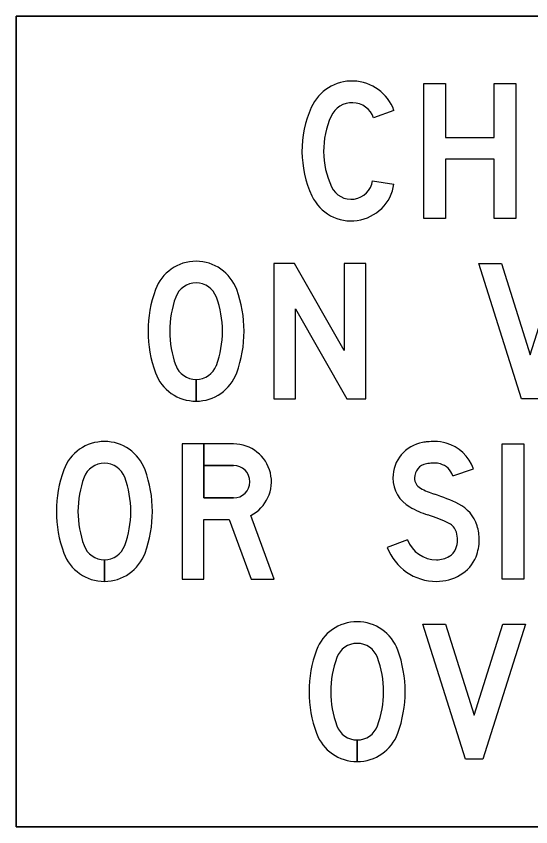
# Model space of a CAD drawing. Extents: x 42133 to 45533, y 41351 to 47951.
# Drawn here: x 42524.4 to 42539.58, y 43875.95 to 43899.87 of the extents above; entities that cross this region are included whole.
import ezdxf

# ---------------------------------------------------------------- set-up
doc = ezdxf.new("R2010")
doc.units = 0
doc.layers.add('P_TRAF_SIGN_SignDetails', color=7, linetype='Continuous')

msp = doc.modelspace()

# ---------------------------------------------------------------- linework, layer by layer
at = {"layer": 'P_TRAF_SIGN_SignDetails'}
for p, q in [((42588.244, 43899.873), (42524.403, 43899.873)), ((42524.403, 43899.873), (42524.403, 43875.947)), ((42524.403, 43899.873), (42524.403, 43875.947)), ((42588.244, 43899.873), (42524.403, 43899.873)), ((42524.403, 43899.873), (42524.403, 43899.873)), ((42524.403, 43899.873), (42588.244, 43899.873)), ((42524.403, 43875.947), (42524.403, 43899.873)), ((42524.403, 43899.873), (42524.403, 43899.873)), ((42535.545, 43897.094), (42534.945, 43896.875)), ((42535.545, 43897.094), (42534.945, 43896.875)), ((42535.545, 43897.094), (42534.945, 43896.875)), ((42534.913, 43895.012), (42535.545, 43894.918)), ((42534.913, 43895.012), (42535.545, 43894.918)), ((42534.913, 43895.012), (42535.545, 43894.918)), ((42529.708, 43888.51), (42529.708, 43889.148)), ((42529.708, 43889.148), (42529.708, 43888.51)), ((42529.708, 43888.51), (42529.708, 43889.148)), ((42529.708, 43889.148), (42529.708, 43888.51)), ((42527.004, 43883.19), (42527.004, 43883.828)), ((42527.004, 43883.828), (42527.004, 43883.19)), ((42527.004, 43883.19), (42527.004, 43883.828)), ((42527.004, 43883.828), (42527.004, 43883.19)), ((42534.459, 43877.87), (42534.459, 43878.508)), ((42534.459, 43878.508), (42534.459, 43877.87)), ((42534.459, 43877.87), (42534.459, 43878.508)), ((42534.459, 43878.508), (42534.459, 43877.87)), ((42524.403, 43875.947), (42588.244, 43875.947)), ((42524.403, 43875.947), (42588.244, 43875.947)), ((42588.244, 43875.947), (42524.403, 43875.947))]:
    msp.add_line(p, q, dxfattribs=at)
for points in [[(42536.422, 43897.89), (42537.061, 43897.89), (42537.061, 43896.294), (42538.497, 43896.294), (42538.497, 43897.89), (42539.136, 43897.89), (42539.136, 43893.9), (42538.497, 43893.9), (42538.497, 43895.655), (42537.061, 43895.655), (42537.061, 43893.9), (42536.422, 43893.9)], [(42536.422, 43897.89), (42537.061, 43897.89), (42537.061, 43896.294), (42538.497, 43896.294), (42538.497, 43897.89), (42539.136, 43897.89), (42539.136, 43893.9), (42538.497, 43893.9), (42538.497, 43895.655), (42537.061, 43895.655), (42537.061, 43893.9), (42536.422, 43893.9)], [(42536.422, 43897.89), (42537.061, 43897.89), (42537.061, 43896.294), (42538.497, 43896.294), (42538.497, 43897.89), (42539.136, 43897.89), (42539.136, 43893.9), (42538.497, 43893.9), (42538.497, 43895.655), (42537.061, 43895.655), (42537.061, 43893.9), (42536.422, 43893.9)], [(42534.715, 43888.58), (42534.715, 43892.57), (42534.077, 43892.57), (42534.077, 43890.006), (42532.612, 43892.57), (42532.002, 43892.57), (42532.002, 43888.58), (42532.64, 43888.58), (42532.64, 43891.233), (42534.156, 43888.58)], [(42534.715, 43888.58), (42534.715, 43892.57), (42534.077, 43892.57), (42534.077, 43890.006), (42532.612, 43892.57), (42532.002, 43892.57), (42532.002, 43888.58), (42532.64, 43888.58), (42532.64, 43891.233), (42534.156, 43888.58)], [(42534.715, 43888.58), (42534.715, 43892.57), (42534.077, 43892.57), (42534.077, 43890.006), (42532.612, 43892.57), (42532.002, 43892.57), (42532.002, 43888.58), (42532.64, 43888.58), (42532.64, 43891.233), (42534.156, 43888.58)], [(42538.72, 43892.57), (42539.567, 43889.881), (42540.414, 43892.57), (42541.083, 43892.57), (42539.826, 43888.58), (42539.308, 43888.58), (42538.051, 43892.57)], [(42538.72, 43892.57), (42539.567, 43889.881), (42540.414, 43892.57), (42541.083, 43892.57), (42539.826, 43888.58), (42539.308, 43888.58), (42538.051, 43892.57)], [(42538.72, 43892.57), (42539.567, 43889.881), (42540.414, 43892.57), (42541.083, 43892.57), (42539.826, 43888.58), (42539.308, 43888.58), (42538.051, 43892.57)], [(42538.738, 43887.25), (42539.377, 43887.25), (42539.377, 43883.26), (42538.738, 43883.26)], [(42538.738, 43887.25), (42539.377, 43887.25), (42539.377, 43883.26), (42538.738, 43883.26)], [(42538.738, 43887.25), (42539.377, 43887.25), (42539.377, 43883.26), (42538.738, 43883.26)], [(42537.063, 43881.93), (42537.91, 43879.241), (42538.757, 43881.93), (42539.426, 43881.93), (42538.169, 43877.94), (42537.651, 43877.94), (42536.394, 43881.93)], [(42537.063, 43881.93), (42537.91, 43879.241), (42538.757, 43881.93), (42539.426, 43881.93), (42538.169, 43877.94), (42537.651, 43877.94), (42536.394, 43881.93)], [(42537.063, 43881.93), (42537.91, 43879.241), (42538.757, 43881.93), (42539.426, 43881.93), (42538.169, 43877.94), (42537.651, 43877.94), (42536.394, 43881.93)]]:
    msp.add_lwpolyline(points, close=True, dxfattribs=at)
for points in [[(42530.813, 43885.654), (42529.936, 43885.654), (42529.936, 43887.25), (42529.298, 43887.25), (42529.298, 43883.26), (42529.936, 43883.26), (42529.936, 43885.015), (42530.686, 43885.015), (42531.331, 43883.26), (42532.011, 43883.26), (42531.321, 43885.137)], [(42530.813, 43885.654), (42529.936, 43885.654), (42529.936, 43887.25), (42529.298, 43887.25), (42529.298, 43883.26), (42529.936, 43883.26), (42529.936, 43885.015), (42530.686, 43885.015), (42531.331, 43883.26), (42532.011, 43883.26), (42531.321, 43885.137)], [(42530.813, 43887.25), (42529.298, 43887.25), (42529.298, 43883.26), (42529.936, 43883.26), (42529.936, 43885.015), (42530.686, 43885.015), (42531.331, 43883.26), (42532.011, 43883.26), (42531.321, 43885.137)], [(42529.936, 43887.25), (42529.936, 43886.611), (42530.813, 43886.611)], [(42530.813, 43887.25), (42529.936, 43887.25)], [(42529.936, 43887.25), (42529.936, 43886.611), (42530.813, 43886.611)], [(42530.813, 43887.25), (42529.936, 43887.25)], [(42530.813, 43886.611), (42529.936, 43886.611), (42529.936, 43885.654), (42530.813, 43885.654)], [(42537.281, 43886.31), (42537.887, 43886.512)], [(42537.281, 43886.31), (42537.887, 43886.512)], [(42537.281, 43886.31), (42537.887, 43886.512)], [(42535.944, 43884.42), (42535.347, 43884.195)], [(42535.944, 43884.42), (42535.347, 43884.195)], [(42535.944, 43884.42), (42535.347, 43884.195)]]:
    msp.add_lwpolyline(points, dxfattribs=at)
for centre, major_axis, ratio, start_param, end_param in [((42534.308, 43896.643), (0, 1.317), 0.999993, 5.061866, 7.434148), ((42534.308, 43896.643), (0, 1.317), 0.999993, 5.061866, 7.434148), ((42534.308, 43896.643), (0, 1.317), 0.999993, 5.061866, 7.434148), ((42534.308, 43896.643), (0, 0.678), 0.999993, 5.061866, 7.434148), ((42534.308, 43896.643), (0, 0.678), 0.999993, 5.061866, 7.434148), ((42534.308, 43896.643), (0, 0.678), 0.999993, 5.061866, 7.434148), ((42535.984, 43895.895), (0, 3.152), 0.999993, 1.150963, 2.004476), ((42535.984, 43895.895), (0, 3.152), 0.999993, 1.150963, 2.004476), ((42535.984, 43895.895), (0, 3.152), 0.999993, 1.150963, 2.004476), ((42535.984, 43895.895), (0, 2.514), 0.999993, 1.150963, 2.004476), ((42535.984, 43895.895), (0, 2.514), 0.999993, 1.150963, 2.004476), ((42535.984, 43895.895), (0, 2.514), 0.999993, 1.150963, 2.004476), ((42534.282, 43895.107), (0, 1.277), 0.999993, 2.004476, 4.564141), ((42534.282, 43895.107), (0, 1.277), 0.999993, 2.004476, 4.564141), ((42534.282, 43895.107), (0, 1.277), 0.999993, 2.004476, 4.564141), ((42534.282, 43895.107), (0, 0.638), 0.999993, 2.004476, 4.564141), ((42534.282, 43895.107), (0, 0.638), 0.999993, 2.004476, 4.564141), ((42534.282, 43895.107), (0, 0.638), 0.999993, 2.004476, 4.564141), ((42529.708, 43891.363), (0, 1.277), 0.999993, 5.063177, 7.503193), ((42529.708, 43891.363), (0, 1.277), 0.999993, 5.063177, 7.503193), ((42529.708, 43891.363), (0, 1.277), 0.999993, 5.063177, 7.503193), ((42529.708, 43891.363), (0, 0.638), 0.999993, 5.063177, 7.503193), ((42529.708, 43891.363), (0, 0.638), 0.999993, 5.063177, 7.503193), ((42529.708, 43891.363), (0, 0.638), 0.999993, 5.063177, 7.503193), ((42531.861, 43890.575), (0, 3.57), 0.999993, 1.220008, 1.921585), ((42531.861, 43890.575), (0, 3.57), 0.999993, 1.220008, 1.921585), ((42531.861, 43890.575), (0, 3.57), 0.999993, 1.220008, 1.921585), ((42527.554, 43890.575), (0, 3.57), 0.999993, 4.361601, 5.063177), ((42527.554, 43890.575), (0, 3.57), 0.999993, 4.361601, 5.063177), ((42527.554, 43890.575), (0, 3.57), 0.999993, 4.361601, 5.063177), ((42531.861, 43890.575), (0, 2.932), 0.999993, 1.220008, 1.921585), ((42531.861, 43890.575), (0, 2.932), 0.999993, 1.220008, 1.921585), ((42531.861, 43890.575), (0, 2.932), 0.999993, 1.220008, 1.921585), ((42527.554, 43890.575), (0, 2.932), 0.999993, 4.361601, 5.063177), ((42527.554, 43890.575), (0, 2.932), 0.999993, 4.361601, 5.063177), ((42527.554, 43890.575), (0, 2.932), 0.999993, 4.361601, 5.063177), ((42529.708, 43889.787), (0, 0.638), 0.999993, 1.921585, 4.361601), ((42529.708, 43889.787), (0, 0.638), 0.999993, 1.921585, 3.141593), ((42529.708, 43889.787), (0, 0.638), 0.999993, 1.921585, 3.141593), ((42529.708, 43889.787), (0, 0.638), 0.999993, 3.141905, 4.361601), ((42529.708, 43889.787), (0, 0.638), 0.999993, 3.141905, 4.361601), ((42529.708, 43889.787), (0, 1.277), 0.999993, 1.921585, 4.361601), ((42529.708, 43889.787), (0, 1.277), 0.999993, 1.921585, 3.141593), ((42529.708, 43889.787), (0, 1.277), 0.999993, 1.921585, 3.141593), ((42529.708, 43889.787), (0, 1.277), 0.999993, 3.141749, 4.361601), ((42529.708, 43889.787), (0, 1.277), 0.999993, 3.141749, 4.361601), ((42527.004, 43886.043), (0, 1.277), 0.999993, 5.063177, 7.503193), ((42527.004, 43886.043), (0, 1.277), 0.999993, 5.063177, 7.503193), ((42527.004, 43886.043), (0, 1.277), 0.999993, 5.063177, 7.503193), ((42530.813, 43886.132), (0, 1.117), 0.999998, 3.613317, 6.283185), ((42530.813, 43886.132), (0, 1.117), 0.999998, 3.613317, 6.283185), ((42530.813, 43886.132), (0, 1.117), 0.999998, 3.613317, 6.283185), ((42536.575, 43886.244), (0, 1.063), 0.999999, 0.175685, 1.570796), ((42536.575, 43886.244), (0, 1.063), 0.999999, 0.175685, 1.570796), ((42536.575, 43886.244), (0, 1.063), 0.999999, 0.175685, 1.570796), ((42536.692, 43885.586), (0, 1.731), 0.999999, 0.090794, 0.175685), ((42536.692, 43885.586), (0, 1.731), 0.999999, 0.090794, 0.175685), ((42536.692, 43885.586), (0, 1.731), 0.999999, 0.090794, 0.175685), ((42536.745, 43884.999), (0, 2.321), 0.999999, 6.283185, 6.373979), ((42536.745, 43884.999), (0, 2.321), 0.999999, 6.283185, 6.373979), ((42536.745, 43884.999), (0, 2.321), 0.999999, 6.283185, 6.373979), ((42536.745, 43886.049), (0, 1.27), 0.999999, 6.012094, 6.283185), ((42536.745, 43886.049), (0, 1.27), 0.999999, 6.012094, 6.283185), ((42536.745, 43886.049), (0, 1.27), 0.999999, 6.012094, 6.283185), ((42536.77, 43886.139), (0, 1.177), 0.999999, 5.034126, 6.012094), ((42536.77, 43886.139), (0, 1.177), 0.999999, 5.034126, 6.012094), ((42536.77, 43886.139), (0, 1.177), 0.999999, 5.034126, 6.012094), ((42529.157, 43885.255), (0, 3.57), 0.999993, 1.220008, 1.921585), ((42529.157, 43885.255), (0, 3.57), 0.999993, 1.220008, 1.921585), ((42529.157, 43885.255), (0, 3.57), 0.999993, 1.220008, 1.921585), ((42527.004, 43886.043), (0, 0.638), 0.999993, 5.063177, 7.503193), ((42527.004, 43886.043), (0, 0.638), 0.999993, 5.063177, 7.503193), ((42527.004, 43886.043), (0, 0.638), 0.999993, 5.063177, 7.503193), ((42524.85, 43885.255), (0, 3.57), 0.999993, 4.361601, 5.063177), ((42524.85, 43885.255), (0, 3.57), 0.999993, 4.361601, 5.063177), ((42524.85, 43885.255), (0, 3.57), 0.999993, 4.361601, 5.063177), ((42530.813, 43886.132), (0, 0.479), 0.999998, 3.141593, 6.283185), ((42530.813, 43886.132), (0, 0.479), 0.999998, 3.141593, 6.283185), ((42530.813, 43886.132), (0, 0.479), 0.999998, 3.141593, 6.283185), ((42536.575, 43886.244), (0, 0.425), 0.999999, 0.175685, 1.570796), ((42536.575, 43886.244), (0, 0.425), 0.999999, 0.175685, 1.570796), ((42536.575, 43886.244), (0, 0.425), 0.999999, 0.175685, 1.570796), ((42536.692, 43885.586), (0, 1.093), 0.999999, 0.090794, 0.175685), ((42536.692, 43885.586), (0, 1.093), 0.999999, 0.090794, 0.175685), ((42536.692, 43885.586), (0, 1.093), 0.999999, 0.090794, 0.175685), ((42536.745, 43884.999), (0, 1.682), 0.999999, 0, 0.090794), ((42536.745, 43884.999), (0, 1.682), 0.999999, 0, 0.090794), ((42536.745, 43884.999), (0, 1.682), 0.999999, 0, 0.090794), ((42536.745, 43886.049), (0, 0.632), 0.999999, 6.012094, 6.283185), ((42536.745, 43886.049), (0, 0.632), 0.999999, 6.012094, 6.283185), ((42536.745, 43886.049), (0, 0.632), 0.999999, 6.012094, 6.283185), ((42536.77, 43886.139), (0, 0.538), 0.999999, 5.034126, 6.012094), ((42536.77, 43886.139), (0, 0.538), 0.999999, 5.034126, 6.012094), ((42536.77, 43886.139), (0, 0.538), 0.999999, 5.034126, 6.012094), ((42529.157, 43885.255), (0, 2.932), 0.999993, 1.220008, 1.921585), ((42529.157, 43885.255), (0, 2.932), 0.999993, 1.220008, 1.921585), ((42529.157, 43885.255), (0, 2.932), 0.999993, 1.220008, 1.921585), ((42524.85, 43885.255), (0, 2.932), 0.999993, 4.361601, 5.063177), ((42524.85, 43885.255), (0, 2.932), 0.999993, 4.361601, 5.063177), ((42524.85, 43885.255), (0, 2.932), 0.999993, 4.361601, 5.063177), ((42536.496, 43886.244), (0, 0.984), 0.999999, 1.570796, 2.627164), ((42536.496, 43886.244), (0, 0.984), 0.999999, 1.570796, 2.627164), ((42536.496, 43886.244), (0, 0.984), 0.999999, 1.570796, 2.627164), ((42536.496, 43886.244), (0, 0.345), 0.999999, 1.570796, 2.627164), ((42536.496, 43886.244), (0, 0.345), 0.999999, 1.570796, 2.627164), ((42536.496, 43886.244), (0, 0.345), 0.999999, 1.570796, 2.627164), ((42537.397, 43887.838), (0, 2.177), 0.999999, 2.627164, 2.834816), ((42537.397, 43887.838), (0, 2.177), 0.999999, 2.627164, 2.834816), ((42537.397, 43887.838), (0, 2.177), 0.999999, 2.627164, 2.834816), ((42535.244, 43881.041), (0, 4.953), 0.999999, 5.820582, 5.976409), ((42535.244, 43881.041), (0, 4.953), 0.999999, 5.820582, 5.976409), ((42535.244, 43881.041), (0, 4.953), 0.999999, 5.820582, 5.976409), ((42537.397, 43887.838), (0, 2.815), 0.999999, 2.627164, 2.834816), ((42537.397, 43887.838), (0, 2.815), 0.999999, 2.627164, 2.834816), ((42537.397, 43887.838), (0, 2.815), 0.999999, 2.627164, 2.834816), ((42536.98, 43884.522), (0, 1.063), 0.999999, 5.010707, 5.820582), ((42536.98, 43884.522), (0, 1.063), 0.999999, 5.010707, 5.820582), ((42536.98, 43884.522), (0, 1.063), 0.999999, 5.010707, 5.820582), ((42535.244, 43881.041), (0, 4.315), 0.999999, 5.820582, 5.976409), ((42535.244, 43881.041), (0, 4.315), 0.999999, 5.820582, 5.976409), ((42535.244, 43881.041), (0, 4.315), 0.999999, 5.820582, 5.976409), ((42536.98, 43884.522), (0, 0.425), 0.999999, 5.010707, 5.820582), ((42536.98, 43884.522), (0, 0.425), 0.999999, 5.010707, 5.820582), ((42536.98, 43884.522), (0, 0.425), 0.999999, 5.010707, 5.820582), ((42536.616, 43884.41), (0, 1.444), 0.999999, 4.712389, 5.010707), ((42536.616, 43884.41), (0, 1.444), 0.999999, 4.712389, 5.010707), ((42536.616, 43884.41), (0, 1.444), 0.999999, 4.712389, 5.010707), ((42536.616, 43884.41), (0, 0.805), 0.999999, 4.712389, 5.010707), ((42536.616, 43884.41), (0, 0.805), 0.999999, 4.712389, 5.010707), ((42536.616, 43884.41), (0, 0.805), 0.999999, 4.712389, 5.010707), ((42536.799, 43884.742), (0, 0.914), 0.999999, 1.931277, 3.141593), ((42536.799, 43884.742), (0, 0.914), 0.999999, 1.931277, 3.141593), ((42536.799, 43884.742), (0, 0.914), 0.999999, 1.931277, 3.141593), ((42536.741, 43884.41), (0, 0.68), 0.999999, 4.331279, 4.712389), ((42536.741, 43884.41), (0, 0.68), 0.999999, 4.331279, 4.712389), ((42536.741, 43884.41), (0, 0.68), 0.999999, 4.331279, 4.712389), ((42536.741, 43884.41), (0, 1.318), 0.999999, 4.331279, 4.712389), ((42536.741, 43884.41), (0, 1.318), 0.999999, 4.331279, 4.712389), ((42536.741, 43884.41), (0, 1.318), 0.999999, 4.331279, 4.712389), ((42527.004, 43884.467), (0, 0.638), 0.999993, 1.921585, 4.361601), ((42527.004, 43884.467), (0, 0.638), 0.999993, 1.921585, 3.141593), ((42527.004, 43884.467), (0, 0.638), 0.999993, 1.921585, 3.141593), ((42527.004, 43884.467), (0, 0.638), 0.999993, 3.141905, 4.361601), ((42527.004, 43884.467), (0, 0.638), 0.999993, 3.141905, 4.361601), ((42536.799, 43884.742), (0, 1.552), 0.999999, 1.931277, 3.141593), ((42536.799, 43884.742), (0, 1.552), 0.999999, 1.931277, 3.141593), ((42536.799, 43884.742), (0, 1.552), 0.999999, 1.931277, 3.141593), ((42536.945, 43884.329), (0, 0.461), 0.999999, 3.672524, 4.331279), ((42536.945, 43884.329), (0, 0.461), 0.999999, 3.672524, 4.331279), ((42536.945, 43884.329), (0, 0.461), 0.999999, 3.672524, 4.331279), ((42527.004, 43884.467), (0, 1.277), 0.999993, 1.921585, 4.361601), ((42527.004, 43884.467), (0, 1.277), 0.999993, 1.921585, 3.141593), ((42527.004, 43884.467), (0, 1.277), 0.999993, 1.921585, 3.141593), ((42527.004, 43884.467), (0, 1.277), 0.999993, 3.141749, 4.361601), ((42527.004, 43884.467), (0, 1.277), 0.999993, 3.141749, 4.361601), ((42536.799, 43884.576), (0, 0.748), 0.999999, 3.141593, 3.672524), ((42536.799, 43884.576), (0, 0.748), 0.999999, 3.141593, 3.672524), ((42536.799, 43884.576), (0, 0.748), 0.999999, 3.141593, 3.672524), ((42536.945, 43884.329), (0, 1.099), 0.999999, 3.672524, 4.331279), ((42536.945, 43884.329), (0, 1.099), 0.999999, 3.672524, 4.331279), ((42536.945, 43884.329), (0, 1.099), 0.999999, 3.672524, 4.331279), ((42536.799, 43884.576), (0, 1.386), 0.999999, 3.141593, 3.672524), ((42536.799, 43884.576), (0, 1.386), 0.999999, 3.141593, 3.672524), ((42536.799, 43884.576), (0, 1.386), 0.999999, 3.141593, 3.672524), ((42534.459, 43880.723), (0, 1.277), 0.999993, 5.063177, 7.503193), ((42534.459, 43880.723), (0, 1.277), 0.999993, 5.063177, 7.503193), ((42534.459, 43880.723), (0, 1.277), 0.999993, 5.063177, 7.503193), ((42534.459, 43880.723), (0, 0.638), 0.999993, 5.063177, 7.503193), ((42534.459, 43880.723), (0, 0.638), 0.999993, 5.063177, 7.503193), ((42534.459, 43880.723), (0, 0.638), 0.999993, 5.063177, 7.503193), ((42536.612, 43879.935), (0, 3.57), 0.999993, 1.220008, 1.921585), ((42536.612, 43879.935), (0, 3.57), 0.999993, 1.220008, 1.921585), ((42536.612, 43879.935), (0, 3.57), 0.999993, 1.220008, 1.921585), ((42532.305, 43879.935), (0, 3.57), 0.999993, 4.361601, 5.063177), ((42532.305, 43879.935), (0, 3.57), 0.999993, 4.361601, 5.063177), ((42532.305, 43879.935), (0, 3.57), 0.999993, 4.361601, 5.063177), ((42536.612, 43879.935), (0, 2.932), 0.999993, 1.220008, 1.921585), ((42536.612, 43879.935), (0, 2.932), 0.999993, 1.220008, 1.921585), ((42536.612, 43879.935), (0, 2.932), 0.999993, 1.220008, 1.921585), ((42532.305, 43879.935), (0, 2.932), 0.999993, 4.361601, 5.063177), ((42532.305, 43879.935), (0, 2.932), 0.999993, 4.361601, 5.063177), ((42532.305, 43879.935), (0, 2.932), 0.999993, 4.361601, 5.063177), ((42534.459, 43879.147), (0, 0.638), 0.999993, 1.921585, 4.361601), ((42534.459, 43879.147), (0, 0.638), 0.999993, 1.921585, 3.141593), ((42534.459, 43879.147), (0, 0.638), 0.999993, 1.921585, 3.141593), ((42534.459, 43879.147), (0, 0.638), 0.999993, 3.141905, 4.361601), ((42534.459, 43879.147), (0, 0.638), 0.999993, 3.141905, 4.361601), ((42534.459, 43879.147), (0, 1.277), 0.999993, 1.921585, 4.361601), ((42534.459, 43879.147), (0, 1.277), 0.999993, 1.921585, 3.141593), ((42534.459, 43879.147), (0, 1.277), 0.999993, 1.921585, 3.141593), ((42534.459, 43879.147), (0, 1.277), 0.999993, 3.141749, 4.361601), ((42534.459, 43879.147), (0, 1.277), 0.999993, 3.141749, 4.361601)]:
    msp.add_ellipse(centre, major_axis=major_axis, ratio=ratio, start_param=start_param, end_param=end_param, dxfattribs=at)

doc.saveas('drawing.dxf')
